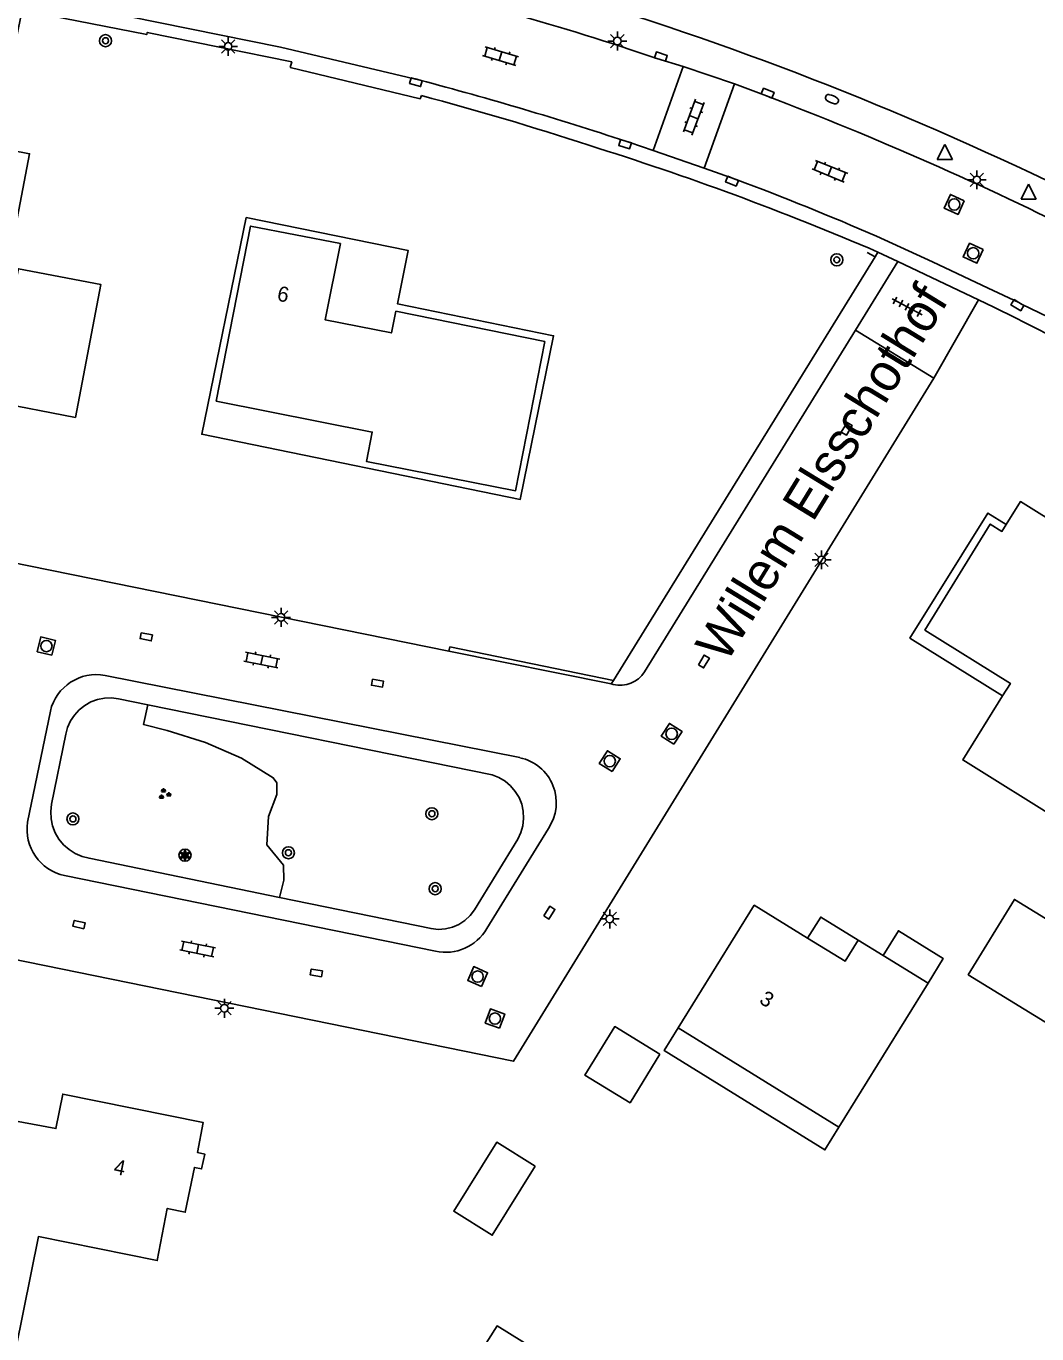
# Model space of a CAD drawing. Extents: x 128999 to 131010, y 395498 to 399007.
# Drawn here: x 130241.4 to 130308.2, y 398318.3 to 398404.8 of the extents above; entities that cross this region are included whole.
import ezdxf

# ---------------------------------------------------------------- set-up
doc = ezdxf.new("R2010")
doc.units = 0
for name, color, linetype in [('gg-afsc-hekwerk', 7, 'Continuous'), ('gg-anno-huisnummerreeks BGT', 7, 'Continuous'), ('gg-anno-openbare ruimte label', 7, 'Continuous'), ('gg-bbg-gedigitaliseerde bebouwing', 7, 'Continuous'), ('gg-bbg-gedigitaliseerde bijgebouw', 7, 'Continuous'), ('gg-bbg-hoofdgebouw', 7, 'Continuous'), ('gg-bbg-luifel en loopbrug', 7, 'Continuous'), ('gg-knt-verharding', 7, 'Continuous'), ('gt-grn-groengrens', 7, 'Continuous'), ('gt-grn-weggrens', 7, 'Continuous'), ('gt-symb-boom', 7, 'Continuous'), ('gt-symb-brandkraan', 7, 'Continuous'), ('gt-symb-groenvak', 7, 'Continuous'), ('gt-symb-klinker verharding', 7, 'Continuous'), ('gt-symb-kolk', 7, 'Continuous'), ('gt-symb-kolk center center', 7, 'Continuous'), ('gt-symb-lichtmast', 7, 'Continuous'), ('gt-symb-rioolschacht', 7, 'Continuous'), ('gt-symb-solitaire heester', 7, 'Continuous'), ('gt-symb-tegel verharding', 7, 'Continuous'), ('gt-symb-waterafsluiter', 7, 'Continuous')]:
    doc.layers.add(name, color=color, linetype=linetype)

# ---------------------------------------------------------------- blocks, each defined once
blk = doc.blocks.new('gt0-TEG1')
at = {"layer": 'gt-symb-tegel verharding'}
for p, q in [((-1.125, 0), (1.125, 0)), ((-0.9, -0.25), (-0.9, 0.25)), ((-0.45, -0.25), (-0.45, 0.25)), ((0, -0.25), (0, 0.25)), ((0.45, -0.25), (0.45, 0.25)), ((0.9, -0.25), (0.9, 0.25))]:
    blk.add_line(p, q, dxfattribs=at)
blk = doc.blocks.new('gt0-WAFSL')
at = {"layer": 'gt-symb-waterafsluiter'}
for p, q in [((-0.5, -0.333), (0, 0.667)), ((0, 0.667), (0.5, -0.333)), ((0.5, -0.333), (-0.5, -0.333))]:
    blk.add_line(p, q, dxfattribs=at)
blk = doc.blocks.new('gt0-RS')
at = {"layer": 'gt-symb-rioolschacht'}
blk.add_lwpolyline([(-0.5, -0.5), (0.5, -0.5), (0.5, 0.5), (-0.5, 0.5)], close=True, dxfattribs=at)
blk.add_circle((0, 0), 0.375, dxfattribs=at)
blk = doc.blocks.new('gt0-LMAST')
at = {"layer": 'gt-symb-lichtmast'}
for p, q in [((-0.182, 0.173), (-0.447, 0.438)), ((-0.005, 0.246), (-0.005, 0.621)), ((0.172, 0.173), (0.437, 0.438)), ((-0.255, -0.004), (-0.63, -0.004)), ((-0.182, -0.181), (-0.447, -0.446)), ((-0.005, -0.254), (-0.005, -0.629)), ((0.437, -0.446), (0.172, -0.181)), ((0.245, -0.004), (0.62, -0.004))]:
    blk.add_line(p, q, dxfattribs=at)
blk.add_circle((-0.005, -0.004), 0.25, dxfattribs=at)
blk = doc.blocks.new('gt0-KOLK')
at = {"layer": 'gt-symb-kolk'}
blk.add_lwpolyline([(0, 0), (0.375, 0), (0.375, 0.4), (-0.375, 0.4), (-0.375, 0), (0, 0)], dxfattribs=at)
blk = doc.blocks.new('gt0-KL1')
at = {"layer": 'gt-symb-klinker verharding'}
for p, q in [((-1.15, 0.3), (1.15, 0.3)), ((-1, -0.3), (-1, 0.3)), ((-0.5, 0.3), (-0.5, 0.45)), ((0, -0.3), (0, 0.3)), ((0.5, 0.3), (0.5, 0.45)), ((1, -0.3), (1, 0.3)), ((-1.15, -0.3), (1.15, -0.3)), ((-0.5, -0.45), (-0.5, -0.3)), ((0.5, -0.45), (0.5, -0.3))]:
    blk.add_line(p, q, dxfattribs=at)
blk = doc.blocks.new('gt0-BR')
at = {"layer": 'gt-symb-brandkraan'}
for centre, radius, start, end in [((-0.244, 0), 0.206, 107.56694, 252.43307), ((0.599, -2.664), 3, 106.89205, 107.56694), ((0, -0.691), 0.938, 73.10799, 106.89205), ((-0.599, -2.664), 3, 72.43309, 73.10799), ((0.244, 0), 0.206, 287.56695, 72.43309), ((0.599, 2.664), 3, 252.43307, 253.10797), ((0, 0.691), 0.938, 253.10797, 286.89206), ((-0.599, 2.664), 3, 286.89206, 287.56695)]:
    blk.add_arc(centre, radius, start, end, dxfattribs=at)
blk = doc.blocks.new('gt0-BOOM')
at = {"layer": 'gt-symb-boom'}
for radius in [0.4, 0.2]:
    blk.add_circle((0, 0), radius, dxfattribs=at)
blk = doc.blocks.new('gt0-KOLKCC')
at = {"layer": 'gt-symb-kolk center center'}
blk.add_lwpolyline([(-0.375, 0.2), (0.375, 0.2), (0.375, -0.2), (-0.375, -0.2)], close=True, dxfattribs=at)
blk = doc.blocks.new('gt0-SH')
at = {"layer": 'gt-symb-solitaire heester'}
blk.add_circle((0, 0), 0.4, dxfattribs=at)
for centre, start, end in [((-0.346, 0.2), 270, 30), ((-0.346, -0.2), 330, 90), ((0, 0.4), 210, 330), ((0.346, 0.2), 150, 270), ((0.346, -0.2), 90, 210), ((0, -0.4), 30, 150)]:
    blk.add_arc(centre, 0.4, start, end, dxfattribs=at)
blk = doc.blocks.new('gt0-GRVAK')
at = {"layer": 'gt-symb-groenvak'}
for p, q in [((-0.11, 0.189), (-0.228, 0.24)), ((-0.182, 0.153), (0.088, 0.153)), ((-0.091, 0.211), (-0.156, 0.322)), ((-0.047, 0.214), (-0.047, 0.393)), ((-0.004, 0.211), (0.061, 0.322)), ((0.015, 0.189), (0.133, 0.24)), ((0.262, -0.052), (0.197, 0.059)), ((0.305, -0.049), (0.305, 0.13)), ((0.349, -0.052), (0.414, 0.059)), ((-0.245, -0.228), (-0.363, -0.177)), ((-0.318, -0.264), (-0.047, -0.264)), ((-0.226, -0.206), (-0.291, -0.095)), ((-0.183, -0.203), (-0.183, -0.024)), ((-0.139, -0.206), (-0.074, -0.095)), ((-0.12, -0.228), (-0.002, -0.177)), ((0.243, -0.074), (0.125, -0.023)), ((0.17, -0.11), (0.441, -0.11)), ((0.368, -0.074), (0.486, -0.023))]:
    blk.add_line(p, q, dxfattribs=at)

msp = doc.modelspace()

# ---------------------------------------------------------------- linework, layer by layer
at = {"layer": 'gg-afsc-hekwerk'}
for p, q in [((130297.55, 398389.551), (130297.016, 398389.844)), ((130280.247, 398361.523), (130297.55, 398389.551)), ((130269.437, 398363.753), (130280.247, 398361.523))]:
    msp.add_line(p, q, dxfattribs=at)
at = {"layer": 'gg-bbg-gedigitaliseerde bebouwing'}
for p, q in [((130298.078, 398343.331), (130296.43, 398344.35)), ((130301.049, 398341.495), (130298.078, 398343.331)), ((130295.162, 398331.973), (130301.049, 398341.495)), ((130284.54, 398338.54), (130295.162, 398331.973))]:
    msp.add_line(p, q, dxfattribs=at)
msp.add_lwpolyline([(130265.41, 398307.52), (130272.558, 398318.827), (130280.249, 398314.044), (130277.056, 398309.038), (130280.663, 398306.805), (130275.95, 398299.18)], dxfattribs=at)
at = {"layer": 'gg-bbg-gedigitaliseerde bijgebouw'}
for points in [[(130239.59, 398381.876), (130239.224, 398379.972), (130244.681, 398378.923), (130246.371, 398387.715), (130240.913, 398388.764), (130240.812, 398388.24)], [(130310.148, 398338.114), (130303.707, 398342.056), (130306.757, 398347.039), (130313.198, 398343.097)], [(130275.074, 398329.396), (130272.236, 398324.833), (130269.696, 398326.413), (130272.533, 398330.976), (130275.074, 398329.396)]]:
    msp.add_lwpolyline(points, dxfattribs=at)
at = {"layer": 'gg-bbg-hoofdgebouw'}
for points in [[(130253.99, 398380), (130264.31, 398377.96), (130263.92, 398376.01), (130273.788, 398374.078), (130275.71, 398383.94), (130265.87, 398385.95), (130265.58, 398384.52), (130261.19, 398385.39), (130262.2, 398390.42), (130256.26, 398391.58), (130253.99, 398380)], [(130306.22, 398371.842), (130307.16, 398373.36), (130318.7, 398366.15), (130309.99, 398352.13)], [(130305.984, 398360.504), (130306.5, 398361.33), (130300.84, 398364.86), (130305.16, 398371.87), (130305.94, 398371.39), (130306.22, 398371.842)], [(130309.99, 398352.13), (130303.34, 398356.27), (130305.984, 398360.504)], [(130284.54, 398338.54), (130289.56, 398346.66), (130293.09, 398344.481)], [(130293.09, 398344.481), (130295.57, 398342.95), (130296.43, 398344.35)], [(130239.69, 398332.58), (130243.39, 398331.89), (130243.85, 398334.17), (130253.14, 398332.28), (130252.76, 398330.3), (130253.23, 398330.2), (130253.02, 398329.22), (130252.55, 398329.32), (130251.94, 398326.35), (130250.76, 398326.6), (130250.09, 398323.15), (130242.24, 398324.74), (130240.23, 398314.81), (130236.251, 398315.62), (130239.69, 398332.58)]]:
    msp.add_lwpolyline(points, dxfattribs=at)
at = {"layer": 'gg-bbg-luifel en loopbrug'}
for points in [[(130229.51, 398397.28), (130229.63, 398397.906), (130236.543, 398396.578), (130236.686, 398397.323), (130241.658, 398396.367), (130240.122, 398388.372)], [(130255.962, 398392.151), (130266.689, 398389.96), (130265.97, 398386.44), (130276.3, 398384.33), (130274.089, 398373.506), (130253.032, 398377.808), (130255.962, 398392.151)], [(130305.984, 398360.504), (130299.85, 398364.329), (130305.008, 398372.599), (130306.22, 398371.842)], [(130296.43, 398344.35), (130293.955, 398345.88), (130293.09, 398344.481)], [(130301.049, 398341.495), (130302.06, 398343.132), (130299.09, 398344.968), (130298.078, 398343.331)], [(130283.318, 398336.8), (130281.354, 398333.589), (130278.369, 398335.416), (130280.334, 398338.627), (130283.318, 398336.8)], [(130284.54, 398338.54), (130283.613, 398337.041), (130294.235, 398330.474), (130295.162, 398331.973)]]:
    msp.add_lwpolyline(points, dxfattribs=at)
at = {"layer": 'gg-knt-verharding'}
for p, q in [((130267.465, 398399.997), (130258.889, 398402.067)), ((130284.867, 398402.13), (130282.872, 398396.581)), ((130284.867, 398402.13), (130283.121, 398402.672)), ((130267.554, 398400.217), (130267.465, 398399.997)), ((130286.24, 398395.409), (130288.252, 398400.984)), ((130288.252, 398400.984), (130290.377, 398400.189)), ((130286.24, 398395.409), (130282.872, 398396.581)), ((130286.24, 398395.409), (130288.361, 398394.66)), ((130297.55, 398389.551), (130297.734, 398389.861)), ((130301.429, 398381.516), (130304.397, 398386.711)), ((130296.261, 398384.698), (130282.308, 398362.091)), ((130301.429, 398381.516), (130296.261, 398384.698)), ((130269.38, 398363.47), (130280.106, 398361.295)), ((130246.65, 398361.859), (130274.067, 398356.42)), ((130280.247, 398361.523), (130280.106, 398361.295)), ((130280.106, 398361.295), (130280.242, 398361.268)), ((130243.027, 398359.503), (130241.519, 398352.151)), ((130275.951, 398351.736), (130271.877, 398345.111)), ((130268.486, 398343.616), (130243.964, 398348.625))]:
    msp.add_line(p, q, dxfattribs=at)
for points in [[(130267.46, 398401.231), (130258.252, 398403.41), (130246.25, 398405.833), (130208.121, 398413.638), (130188.1, 398417.711), (130186.435, 398418.068)], [(130258.889, 398402.067), (130258.983, 398402.456), (130249.435, 398404.393), (130249.404, 398404.246), (130241.166, 398405.862), (130240.616, 398403.197), (130237.683, 398403.802), (130238.228, 398406.444), (130212.784, 398411.681), (130212.259, 398408.766)], [(130284.867, 398402.13), (130286.565, 398401.573), (130288.252, 398400.984)], [(130282.872, 398396.581), (130281.33, 398397.117), (130281.079, 398397.191)], [(130297.651, 398390.905), (130301.348, 398389.207), (130305.035, 398387.485), (130307.062, 398386.52), (130307.228, 398386.42)], [(130301.429, 398381.516), (130273.652, 398336.344), (130233.766, 398344.483), (130238.864, 398369.656), (130269.38, 398363.47)]]:
    msp.add_lwpolyline(points, dxfattribs=at)
for centre, radius, start, end in [((130211.829, 398191.369), 225.225, 63.61027, 72.77686), ((130216.784, 398207.038), 206.575, 71.26896, 74.03669), ((130206.72, 398171.5), 237.625, 71.76443, 75.19018), ((130215.181, 398203.766), 203.313, 71.819, 75.07252), ((130211.351, 398192.158), 222.535, 63.22854, 69.19935), ((130219.663, 398208.077), 197.84, 66.75782, 72.6625), ((130230.25, 398237.523), 167.538, 66.27789, 69.70518), ((130181.188, 398134.912), 280.327, 60.30496, 63.92673), ((130230.605, 398224.602), 179.042, 57.86281, 64.66172), ((130280.71, 398363.099), 1.889, 255.67007, 327.77009), ((130246.069, 398358.789), 3.125, 79.28349, 166.78759), ((130273.429, 398353.442), 3.045, 325.91793, 77.90406), ((130244.609, 398351.683), 3.126, 171.39219, 258.08426), ((130269.155, 398346.691), 3.147, 257.71808, 329.86468)]:
    msp.add_arc(centre, radius, start, end, dxfattribs=at)
at = {"layer": 'gt-grn-groengrens'}
msp.add_line((130269.38, 398363.47), (130269.437, 398363.753), dxfattribs=at)
for points in [[(130258.173, 398347.176), (130245.589, 398349.77), (130245.12, 398349.889), (130244.676, 398350.08), (130244.267, 398350.34), (130243.904, 398350.66), (130243.597, 398351.034), (130243.353, 398351.452), (130243.177, 398351.903), (130243.075, 398352.376), (130243.049, 398352.859), (130243.1, 398353.34), (130244.04, 398357.971), (130244.163, 398358.423), (130244.356, 398358.849), (130244.615, 398359.24), (130244.932, 398359.585), (130245.299, 398359.875), (130245.708, 398360.104), (130246.148, 398360.264), (130246.607, 398360.354), (130247.075, 398360.369), (130247.54, 398360.31), (130249.48, 398359.915)], [(130249.48, 398359.915), (130249.193, 398358.603), (130250.751, 398358.222), (130253.276, 398357.422), (130255.66, 398356.388), (130257.758, 398355.087), (130258.007, 398354.753), (130258.007, 398353.986), (130257.438, 398352.519), (130257.331, 398350.651), (130258.434, 398349.317), (130258.469, 398348.316), (130258.173, 398347.176)], [(130249.48, 398359.915), (130272.241, 398355.279), (130272.684, 398355.104), (130273.093, 398354.859), (130273.457, 398354.551), (130273.766, 398354.188), (130274.012, 398353.779), (130274.188, 398353.336), (130274.29, 398352.87), (130274.314, 398352.394), (130274.261, 398351.921), (130274.132, 398351.462), (130273.93, 398351.03), (130271.07, 398346.359), (130270.785, 398345.979), (130270.439, 398345.654), (130270.042, 398345.393), (130269.607, 398345.204), (130269.146, 398345.091), (130268.672, 398345.06), (130268.2, 398345.11), (130258.173, 398347.176)]]:
    msp.add_lwpolyline(points, dxfattribs=at)
at = {"layer": 'gt-grn-weggrens'}
for p, q in [((130299.055, 398389.236), (130297.734, 398389.861)), ((130296.261, 398384.698), (130299.055, 398389.236)), ((130304.397, 398386.711), (130299.055, 398389.236))]:
    msp.add_line(p, q, dxfattribs=at)

# ---------------------------------------------------------------- block references
at = {"layer": 'gt-symb-boom'}
for p in [(130246.675, 398403.844), (130295.02, 398389.35), (130244.52, 398352.366), (130268.251, 398352.712), (130258.765, 398350.13), (130268.469, 398347.752)]:
    msp.add_blockref('gt0-BOOM', p, dxfattribs=at)
at = {"layer": 'gt-symb-brandkraan', "rotation": -24.106692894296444}
msp.add_blockref('gt0-BR', (130294.701, 398399.974), dxfattribs=at)
at = {"layer": 'gt-symb-groenvak'}
msp.add_blockref('gt0-GRVAK', (130250.558, 398354.004), dxfattribs=at)
at = {"layer": 'gt-symb-klinker verharding'}
for p, rotation in [((130272.789, 398402.817), 163.50377577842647), ((130285.561, 398398.784), -110.3549611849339), ((130294.562, 398395.205), 157.97515406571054), ((130257.007, 398362.875), 168.75747429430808), ((130252.767, 398343.769), -11.534620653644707)]:
    msp.add_blockref('gt0-KL1', p, dxfattribs=dict(at, rotation=rotation))
at = {"layer": 'gt-symb-kolk'}
for p, rotation in [((130283.332, 398402.604), -17.847974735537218), ((130267.247, 398401.291), 164.17653577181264), ((130290.377, 398400.189), -21.54216111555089), ((130281.079, 398397.191), 163.53805042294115), ((130288.16, 398394.738), 158.82053177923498), ((130307.062, 398386.52), 148.75252794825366)]:
    msp.add_blockref('gt0-KOLK', p, dxfattribs=dict(at, rotation=rotation))
at = {"layer": 'gt-symb-kolk center center'}
for p, rotation in [((130295.679, 398378.175), 58.48130785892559), ((130249.363, 398364.416), -11.183319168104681), ((130286.232, 398362.779), 59.47635409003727), ((130264.653, 398361.344), -9.549877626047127), ((130276.013, 398346.172), 57.86117409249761), ((130244.928, 398345.377), 167.43180473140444), ((130260.61, 398342.178), 170.22060935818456)]:
    msp.add_blockref('gt0-KOLKCC', p, dxfattribs=dict(at, rotation=rotation))
at = {"layer": 'gt-symb-lichtmast'}
for p in [(130254.787, 398403.469), (130280.515, 398403.827), (130304.281, 398394.645), (130294.02, 398369.507), (130258.288, 398365.704), (130280.013, 398345.759), (130254.541, 398339.846)]:
    msp.add_blockref('gt0-LMAST', p, dxfattribs=at)
at = {"layer": 'gt-symb-rioolschacht'}
for p, rotation in [((130302.785, 398393.012), 155.74171420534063), ((130304.037, 398389.784), 155.0411203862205), ((130242.762, 398363.802), 76.87776511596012), ((130284.102, 398357.997), 57.08877942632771), ((130280.008, 398356.191), 57.39326330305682), ((130271.276, 398341.938), 66.56192787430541), ((130272.421, 398339.158), 69.8907203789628)]:
    msp.add_blockref('gt0-RS', p, dxfattribs=dict(at, rotation=rotation))
at = {"layer": 'gt-symb-solitaire heester'}
msp.add_blockref('gt0-SH', (130251.929, 398349.966), dxfattribs=at)
at = {"layer": 'gt-symb-tegel verharding', "rotation": -28.230901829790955}
msp.add_blockref('gt0-TEG1', (130299.665, 398386.241), dxfattribs=at)
at = {"layer": 'gt-symb-waterafsluiter'}
for p in [(130302.162, 398396.314), (130307.701, 398393.687)]:
    msp.add_blockref('gt0-WAFSL', p, dxfattribs=at)

# ---------------------------------------------------------------- texts
at = {"layer": 'gg-anno-huisnummerreeks BGT'}
for s, rotation, p in [('6', 348.9, (130257.964, 398386.662)), ('3', 328.3, (130289.827, 398340.225)), ('4', 348.5, (130247.16, 398328.904))]:
    msp.add_text(s, height=1, rotation=rotation, dxfattribs=at).set_placement(p)
at = {"layer": 'gg-anno-openbare ruimte label'}
msp.add_text('Willem Elsschothof', height=2.5, rotation=58.5, dxfattribs=at).set_placement((130287.704, 398362.594))

doc.saveas('drawing.dxf')
